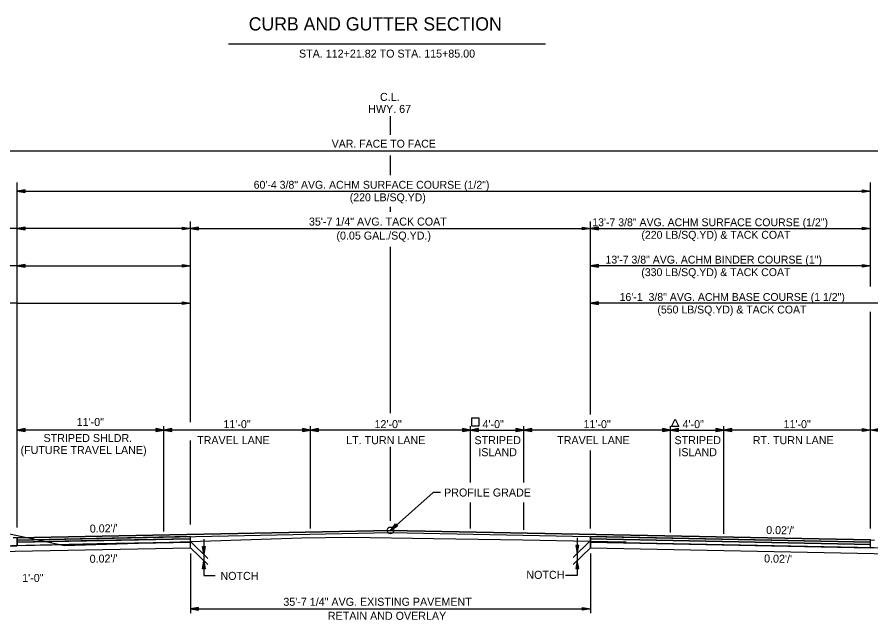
# Model space of a CAD drawing. Extents: x 1001270 to 1003428, y 1840152 to 1842912.
# Drawn here: x 1001310.4 to 1001374.4, y 1842113.8 to 1842159 of the extents above; entities that cross this region are included whole.
import ezdxf

# ---------------------------------------------------------------- set-up
doc = ezdxf.new("R2010")
doc.units = 0
doc.layers.add('19', color=7, linetype='Continuous')

msp = doc.modelspace()

# ---------------------------------------------------------------- linework, layer by layer
at = {"layer": '19'}
for p, q in [((1001326.257, 1842156.982), (1001350.017, 1842156.982)), ((1001338.401, 1842150.151), (1001338.401, 1842151.543)), ((1001309.401, 1842148.961), (1001375.401, 1842148.961)), ((1001338.401, 1842147.127), (1001338.401, 1842148.592)), ((1001310.401, 1842128.324), (1001310.401, 1842146.586)), ((1001374.401, 1842138.79), (1001374.401, 1842146.586)), ((1001311.001, 1842146.039), (1001310.401, 1842145.934)), ((1001310.401, 1842145.934), (1001311.001, 1842145.829)), ((1001310.401, 1842145.934), (1001374.401, 1842145.934)), ((1001311.001, 1842145.984), (1001310.561, 1842145.949)), ((1001310.561, 1842145.919), (1001311.001, 1842145.879)), ((1001311.001, 1842145.829), (1001311.001, 1842146.039)), ((1001373.801, 1842145.829), (1001373.801, 1842146.039)), ((1001373.801, 1842146.039), (1001374.401, 1842145.934)), ((1001373.801, 1842145.984), (1001374.241, 1842145.949)), ((1001374.401, 1842145.934), (1001373.801, 1842145.829)), ((1001374.241, 1842145.919), (1001373.801, 1842145.879)), ((1001338.401, 1842144.368), (1001338.401, 1842144.742)), ((1001323.401, 1842128.615), (1001323.401, 1842143.66)), ((1001353.401, 1842129.179), (1001353.401, 1842143.66)), ((1001310.407, 1842143.127), (1001289.535, 1842143.127)), ((1001311.001, 1842143.233), (1001310.401, 1842143.128)), ((1001310.401, 1842143.128), (1001311.001, 1842143.023)), ((1001323.401, 1842143.128), (1001310.401, 1842143.128)), ((1001311.001, 1842143.178), (1001310.561, 1842143.143)), ((1001310.561, 1842143.113), (1001311.001, 1842143.073)), ((1001311.001, 1842143.023), (1001311.001, 1842143.233)), ((1001322.801, 1842143.023), (1001322.801, 1842143.233)), ((1001322.801, 1842143.233), (1001323.401, 1842143.128)), ((1001322.801, 1842143.178), (1001323.241, 1842143.143)), ((1001323.401, 1842143.128), (1001322.801, 1842143.023)), ((1001323.241, 1842143.113), (1001322.801, 1842143.073)), ((1001324.001, 1842143.231), (1001323.401, 1842143.126)), ((1001323.401, 1842143.126), (1001353.401, 1842143.126)), ((1001323.401, 1842143.126), (1001324.001, 1842143.021)), ((1001324.001, 1842143.176), (1001323.561, 1842143.141)), ((1001323.561, 1842143.111), (1001324.001, 1842143.071)), ((1001324.001, 1842143.021), (1001324.001, 1842143.231)), ((1001352.801, 1842143.021), (1001352.801, 1842143.231)), ((1001352.801, 1842143.231), (1001353.401, 1842143.126)), ((1001352.801, 1842143.176), (1001353.241, 1842143.141)), ((1001353.401, 1842143.126), (1001352.801, 1842143.021)), ((1001353.241, 1842143.111), (1001352.801, 1842143.071)), ((1001354.001, 1842143.23), (1001353.401, 1842143.125)), ((1001353.401, 1842143.126), (1001374.401, 1842143.126)), ((1001353.401, 1842143.125), (1001354.001, 1842143.02)), ((1001354.001, 1842143.175), (1001353.561, 1842143.14)), ((1001353.561, 1842143.11), (1001354.001, 1842143.07)), ((1001354.001, 1842143.02), (1001354.001, 1842143.23)), ((1001373.801, 1842143.021), (1001373.801, 1842143.231)), ((1001373.801, 1842143.231), (1001374.401, 1842143.126)), ((1001373.801, 1842143.176), (1001374.241, 1842143.141)), ((1001374.401, 1842143.126), (1001373.801, 1842143.021)), ((1001374.241, 1842143.111), (1001373.801, 1842143.071)), ((1001338.401, 1842129.29), (1001338.401, 1842141.744)), ((1001310.401, 1842140.328), (1001291.623, 1842140.328)), ((1001311.001, 1842140.433), (1001310.401, 1842140.328)), ((1001310.401, 1842140.328), (1001311.001, 1842140.223)), ((1001310.401, 1842140.328), (1001323.401, 1842140.328)), ((1001311.001, 1842140.378), (1001310.561, 1842140.343)), ((1001310.561, 1842140.313), (1001311.001, 1842140.273)), ((1001311.001, 1842140.223), (1001311.001, 1842140.433)), ((1001322.801, 1842140.223), (1001322.801, 1842140.433)), ((1001322.801, 1842140.433), (1001323.401, 1842140.328)), ((1001322.801, 1842140.378), (1001323.241, 1842140.343)), ((1001323.401, 1842140.328), (1001322.801, 1842140.223)), ((1001323.241, 1842140.313), (1001322.801, 1842140.273)), ((1001354.001, 1842140.431), (1001353.401, 1842140.326)), ((1001353.401, 1842140.326), (1001354.001, 1842140.221)), ((1001374.401, 1842140.326), (1001353.401, 1842140.326)), ((1001354.001, 1842140.376), (1001353.561, 1842140.341)), ((1001353.561, 1842140.311), (1001354.001, 1842140.271)), ((1001354.001, 1842140.221), (1001354.001, 1842140.431)), ((1001373.801, 1842140.221), (1001373.801, 1842140.431)), ((1001373.801, 1842140.431), (1001374.401, 1842140.326)), ((1001373.801, 1842140.376), (1001374.241, 1842140.341)), ((1001374.401, 1842140.326), (1001373.801, 1842140.221)), ((1001374.241, 1842140.311), (1001373.801, 1842140.271)), ((1001322.801, 1842137.423), (1001322.801, 1842137.633)), ((1001322.801, 1842137.633), (1001323.401, 1842137.528)), ((1001322.801, 1842137.578), (1001323.241, 1842137.543)), ((1001354.001, 1842137.631), (1001353.401, 1842137.526)), ((1001354.001, 1842137.576), (1001353.561, 1842137.541)), ((1001354.001, 1842137.421), (1001354.001, 1842137.631)), ((1001310.401, 1842137.528), (1001286.495, 1842137.528)), ((1001310.401, 1842137.528), (1001323.401, 1842137.528)), ((1001323.401, 1842137.528), (1001322.801, 1842137.423)), ((1001323.241, 1842137.513), (1001322.801, 1842137.473)), ((1001353.401, 1842137.526), (1001354.001, 1842137.421)), ((1001376.901, 1842137.526), (1001353.401, 1842137.526)), ((1001353.561, 1842137.511), (1001354.001, 1842137.471)), ((1001374.401, 1842120.655), (1001374.401, 1842136.883)), ((1001310.401, 1842120.712), (1001310.401, 1842128.324)), ((1001311.001, 1842128.129), (1001310.401, 1842128.024)), ((1001310.401, 1842128.024), (1001311.001, 1842127.919)), ((1001321.401, 1842128.024), (1001310.401, 1842128.024)), ((1001311.001, 1842128.074), (1001310.561, 1842128.039)), ((1001310.561, 1842128.009), (1001311.001, 1842127.969)), ((1001311.001, 1842127.919), (1001311.001, 1842128.129)), ((1001320.801, 1842128.129), (1001320.801, 1842127.919)), ((1001321.401, 1842128.024), (1001320.801, 1842128.129)), ((1001321.241, 1842128.039), (1001320.801, 1842128.074)), ((1001320.801, 1842127.919), (1001321.401, 1842128.024)), ((1001320.801, 1842127.969), (1001321.241, 1842128.009)), ((1001321.401, 1842120.415), (1001321.401, 1842128.324)), ((1001322.001, 1842128.129), (1001321.401, 1842128.024)), ((1001332.401, 1842128.024), (1001321.401, 1842128.024)), ((1001321.401, 1842128.024), (1001322.001, 1842127.919)), ((1001322.001, 1842128.074), (1001321.561, 1842128.039)), ((1001321.561, 1842128.009), (1001322.001, 1842127.969)), ((1001322.001, 1842127.919), (1001322.001, 1842128.129)), ((1001331.801, 1842128.129), (1001331.801, 1842127.919)), ((1001332.401, 1842128.024), (1001331.801, 1842128.129)), ((1001332.241, 1842128.039), (1001331.801, 1842128.074)), ((1001331.801, 1842127.919), (1001332.401, 1842128.024)), ((1001331.801, 1842127.969), (1001332.241, 1842128.009)), ((1001332.401, 1842120.635), (1001332.401, 1842128.324)), ((1001333.001, 1842128.129), (1001332.401, 1842128.024)), ((1001332.401, 1842128.024), (1001333.001, 1842127.919)), ((1001344.401, 1842128.024), (1001332.401, 1842128.024)), ((1001333.001, 1842128.074), (1001332.561, 1842128.039)), ((1001332.561, 1842128.009), (1001333.001, 1842127.969)), ((1001333.001, 1842127.919), (1001333.001, 1842128.129)), ((1001343.801, 1842128.129), (1001343.801, 1842127.919)), ((1001344.401, 1842128.024), (1001343.801, 1842128.129)), ((1001344.241, 1842128.039), (1001343.801, 1842128.074)), ((1001343.801, 1842127.919), (1001344.401, 1842128.024)), ((1001343.801, 1842127.969), (1001344.241, 1842128.009)), ((1001344.401, 1842124.093), (1001344.401, 1842128.324)), ((1001345.001, 1842128.129), (1001344.401, 1842128.024)), ((1001344.401, 1842128.024), (1001345.001, 1842127.919)), ((1001344.401, 1842128.024), (1001348.401, 1842128.024)), ((1001345.001, 1842128.074), (1001344.561, 1842128.039)), ((1001344.561, 1842128.009), (1001345.001, 1842127.969)), ((1001345.001, 1842127.919), (1001345.001, 1842128.129)), ((1001347.801, 1842128.129), (1001347.801, 1842127.919)), ((1001348.401, 1842128.024), (1001347.801, 1842128.129)), ((1001348.241, 1842128.039), (1001347.801, 1842128.074)), ((1001347.801, 1842127.919), (1001348.401, 1842128.024)), ((1001347.801, 1842127.969), (1001348.241, 1842128.009)), ((1001348.401, 1842124.093), (1001348.401, 1842128.324)), ((1001349.001, 1842128.129), (1001348.401, 1842128.024)), ((1001348.401, 1842128.024), (1001349.001, 1842127.919)), ((1001359.401, 1842128.024), (1001348.401, 1842128.024)), ((1001349.001, 1842128.074), (1001348.561, 1842128.039)), ((1001348.561, 1842128.009), (1001349.001, 1842127.969)), ((1001349.001, 1842127.919), (1001349.001, 1842128.129)), ((1001358.801, 1842128.129), (1001358.801, 1842127.919)), ((1001359.401, 1842128.024), (1001358.801, 1842128.129)), ((1001359.241, 1842128.039), (1001358.801, 1842128.074)), ((1001358.801, 1842127.919), (1001359.401, 1842128.024)), ((1001358.801, 1842127.969), (1001359.241, 1842128.009)), ((1001359.401, 1842120.335), (1001359.401, 1842128.324)), ((1001360.001, 1842128.129), (1001359.401, 1842128.024)), ((1001359.401, 1842128.024), (1001360.001, 1842127.919)), ((1001359.401, 1842128.024), (1001363.401, 1842128.024)), ((1001360.001, 1842128.074), (1001359.561, 1842128.039)), ((1001359.561, 1842128.009), (1001360.001, 1842127.969)), ((1001360.001, 1842127.919), (1001360.001, 1842128.129)), ((1001362.801, 1842128.129), (1001362.801, 1842127.919)), ((1001363.401, 1842128.024), (1001362.801, 1842128.129)), ((1001363.241, 1842128.039), (1001362.801, 1842128.074)), ((1001362.801, 1842127.919), (1001363.401, 1842128.024)), ((1001362.801, 1842127.969), (1001363.241, 1842128.009)), ((1001363.401, 1842120.255), (1001363.401, 1842128.324)), ((1001364.001, 1842128.129), (1001363.401, 1842128.024)), ((1001374.401, 1842128.024), (1001363.401, 1842128.024)), ((1001363.401, 1842128.024), (1001364.001, 1842127.919)), ((1001364.001, 1842128.074), (1001363.561, 1842128.039)), ((1001363.561, 1842128.009), (1001364.001, 1842127.969)), ((1001364.001, 1842127.919), (1001364.001, 1842128.129)), ((1001373.801, 1842127.919), (1001373.801, 1842128.129)), ((1001373.801, 1842128.129), (1001374.401, 1842128.024)), ((1001373.801, 1842128.074), (1001374.241, 1842128.039)), ((1001374.401, 1842128.024), (1001373.801, 1842127.919)), ((1001374.241, 1842128.009), (1001373.801, 1842127.969)), ((1001374.401, 1842122.255), (1001374.401, 1842128.324)), ((1001374.401, 1842128.024), (1001375.001, 1842128.129)), ((1001383.901, 1842128.024), (1001374.401, 1842128.024)), ((1001375.001, 1842127.919), (1001374.401, 1842128.024)), ((1001323.401, 1842120.939), (1001323.401, 1842127.227)), ((1001338.401, 1842121.223), (1001338.401, 1842126.754)), ((1001353.401, 1842120.655), (1001353.401, 1842126.49)), ((1001344.401, 1842120.635), (1001344.401, 1842122.58)), ((1001348.401, 1842120.555), (1001348.401, 1842122.58)), ((1001338.401, 1842120.505), (1001338.78, 1842120.982)), ((1001338.512, 1842120.618), (1001338.812, 1842120.938)), ((1001338.78, 1842120.982), (1001338.918, 1842120.825)), ((1001310.401, 1842119.945), (1001338.401, 1842120.505)), ((1001310.401, 1842119.778), (1001338.401, 1842120.338)), ((1001338.918, 1842120.825), (1001338.401, 1842120.505)), ((1001338.401, 1842120.505), (1001374.401, 1842119.785)), ((1001338.401, 1842120.338), (1001374.401, 1842119.618)), ((1001338.885, 1842120.857), (1001338.531, 1842120.601)), ((1001310.401, 1842119.945), (1001310.116, 1842119.939)), ((1001310.401, 1842119.612), (1001323.401, 1842119.872)), ((1001310.401, 1842119.362), (1001323.401, 1842119.622)), ((1001323.401, 1842119.872), (1001316.396, 1842119.732)), ((1001316.396, 1842119.482), (1001323.401, 1842119.622)), ((1001323.401, 1842119.622), (1001316.396, 1842119.482)), ((1001323.401, 1842119.205), (1001323.401, 1842120.038)), ((1001323.401, 1842119.622), (1001323.401, 1842119.872)), ((1001323.401, 1842119.667), (1001324.701, 1842118.394)), ((1001323.401, 1842119.205), (1001323.401, 1842119.622)), ((1001353.401, 1842119.735), (1001352.101, 1842118.463)), ((1001353.401, 1842119.205), (1001353.401, 1842120.038)), ((1001353.401, 1842119.872), (1001374.401, 1842119.452)), ((1001374.401, 1842119.452), (1001353.401, 1842119.872)), ((1001353.401, 1842119.872), (1001353.401, 1842119.622)), ((1001353.401, 1842119.622), (1001374.401, 1842119.202)), ((1001353.401, 1842119.622), (1001368.396, 1842119.322)), ((1001376.901, 1842119.155), (1001353.401, 1842119.622)), ((1001353.401, 1842119.622), (1001353.401, 1842119.205)), ((1001374.401, 1842119.785), (1001374.685, 1842119.779)), ((1001316.396, 1842119.482), (1001307.901, 1842119.302)), ((1001307.901, 1842118.895), (1001323.401, 1842119.205)), ((1001307.901, 1842118.895), (1001323.401, 1842119.205)), ((1001308.901, 1842119.322), (1001310.401, 1842119.353)), ((1001310.401, 1842119.362), (1001316.396, 1842119.482)), ((1001316.396, 1842119.482), (1001316.396, 1842119.482)), ((1001323.401, 1842119.205), (1001324.701, 1842117.933)), ((1001324.296, 1842119.288), (1001324.506, 1842119.288)), ((1001324.401, 1842118.688), (1001324.296, 1842119.288)), ((1001324.386, 1842118.848), (1001324.346, 1842119.288)), ((1001324.506, 1842119.288), (1001324.401, 1842118.688)), ((1001324.451, 1842119.288), (1001324.416, 1842118.848)), ((1001353.401, 1842119.205), (1001352.101, 1842117.933)), ((1001352.515, 1842119.366), (1001352.305, 1842119.366)), ((1001352.305, 1842119.366), (1001352.41, 1842118.766)), ((1001352.36, 1842119.366), (1001352.395, 1842118.926)), ((1001352.41, 1842118.766), (1001352.515, 1842119.366)), ((1001352.425, 1842118.926), (1001352.465, 1842119.366)), ((1001353.401, 1842119.205), (1001376.901, 1842118.735)), ((1001353.401, 1842119.205), (1001376.901, 1842118.735)), ((1001368.396, 1842119.322), (1001374.401, 1842119.205)), ((1001368.396, 1842119.322), (1001368.396, 1842119.322)), ((1001374.401, 1842119.205), (1001374.401, 1842119.452)), ((1001375.901, 1842119.175), (1001374.401, 1842119.205)), ((1001323.401, 1842118.764), (1001323.401, 1842114.298)), ((1001353.401, 1842118.764), (1001353.401, 1842114.298)), ((1001324.296, 1842117.626), (1001324.401, 1842118.226)), ((1001324.351, 1842117.626), (1001324.386, 1842118.066)), ((1001324.401, 1842118.226), (1001324.506, 1842117.626)), ((1001324.416, 1842118.066), (1001324.456, 1842117.626)), ((1001352.41, 1842118.236), (1001352.305, 1842117.636)), ((1001352.395, 1842118.076), (1001352.355, 1842117.636)), ((1001352.515, 1842117.636), (1001352.41, 1842118.236)), ((1001352.46, 1842117.636), (1001352.425, 1842118.076)), ((1001324.506, 1842117.626), (1001324.296, 1842117.626)), ((1001324.401, 1842117.108), (1001325.265, 1842117.108)), ((1001352.41, 1842117.108), (1001351.536, 1842117.108)), ((1001352.305, 1842117.636), (1001352.515, 1842117.636)), ((1001324.001, 1842114.731), (1001323.401, 1842114.626)), ((1001323.401, 1842114.626), (1001353.401, 1842114.626)), ((1001323.401, 1842114.626), (1001324.001, 1842114.521)), ((1001324.001, 1842114.676), (1001323.561, 1842114.641)), ((1001323.561, 1842114.611), (1001324.001, 1842114.571)), ((1001324.001, 1842114.521), (1001324.001, 1842114.731)), ((1001352.801, 1842114.521), (1001352.801, 1842114.731)), ((1001352.801, 1842114.731), (1001353.401, 1842114.626)), ((1001352.801, 1842114.676), (1001353.241, 1842114.641)), ((1001353.401, 1842114.626), (1001352.801, 1842114.521)), ((1001353.241, 1842114.611), (1001352.801, 1842114.571))]:
    msp.add_line(p, q, dxfattribs=at)
for points in [[(1001345.048, 1842128.341), (1001345.048, 1842128.901), (1001344.488, 1842128.901), (1001344.488, 1842128.341), (1001345.048, 1842128.341)], [(1001289.226, 1842124.48), (1001291.425, 1842124.57), (1001295.382, 1842124.242), (1001298.395, 1842123.433), (1001300.026, 1842122.329), (1001313.958, 1842119.365), (1001323.401, 1842119.667), (1001331.735, 1842119.949), (1001335.313, 1842119.985), (1001341.621, 1842119.885), (1001348.336, 1842119.792), (1001353.401, 1842119.705), (1001356.081, 1842119.644)], [(1001342.162, 1842123.34), (1001341.592, 1842123.34), (1001338.401, 1842120.505)], [(1001310.401, 1842119.353), (1001310.401, 1842119.529), (1001310.401, 1842119.779), (1001310.401, 1842119.945)], [(1001316.396, 1842119.732), (1001310.401, 1842119.612), (1001310.401, 1842119.362)], [(1001324.401, 1842119.854), (1001324.401, 1842117.108)], [(1001352.41, 1842119.932), (1001352.41, 1842117.108)], [(1001374.401, 1842119.205), (1001374.401, 1842119.369), (1001374.401, 1842119.619), (1001374.401, 1842119.785)]]:
    msp.add_lwpolyline(points, dxfattribs=at)
for points in [[(1001359.468, 1842128.286), (1001359.749, 1842128.848), (1001360.03, 1842128.286)], [(1001338.401, 1842120.505), (1001310.401, 1842119.945), (1001310.401, 1842119.779), (1001338.401, 1842120.338), (1001374.401, 1842119.618), (1001374.401, 1842119.785)], [(1001310.401, 1842119.779), (1001310.401, 1842119.612), (1001323.401, 1842119.872), (1001323.401, 1842120.038)], [(1001353.401, 1842120.038), (1001353.401, 1842119.872), (1001374.401, 1842119.452), (1001374.401, 1842119.618)]]:
    msp.add_lwpolyline(points, close=True, dxfattribs=at)
msp.add_circle((1001338.401, 1842120.505), 0.25, dxfattribs=at)

# ---------------------------------------------------------------- texts
for s, height, rotation, p in [(' CURB AND GUTTER SECTION', 0.98999, 359.99538, (1001327.402, 1842157.971)), ('STA. 112+21.82 TO STA. 115+85.00', 0.6, 359.99538, (1001331.542, 1842155.939)), ('35\'-7 1/4" AVG. TACK COAT', 0.6, 360, (1001332.286, 1842143.348)), ('(0.05 GAL./SQ.YD.)', 0.6, 360, (1001334.348, 1842142.298)), ('PROFILE GRADE', 0.6, 360, (1001342.421, 1842123.04)), ("0.02'/'", 0.6, 1.14576, (1001315.859, 1842120.332)), ("0.02'/'", 0.6, 358.85424, (1001366.567, 1842120.24)), ("0.02'/'", 0.6, 1.14576, (1001315.849, 1842118.069)), ("0.02'/'", 0.6, 358.85424, (1001366.411, 1842118.098)), ('1\'-0"', 0.6, 360, (1001310.784, 1842116.636)), ('35\'-7 1/4" AVG. EXISTING PAVEMENT', 0.6, 360, (1001330.368, 1842114.849)), ('RETAIN AND OVERLAY', 0.6, 360, (1001333.706, 1842113.799))]:
    msp.add_text(s, height=height, rotation=rotation, dxfattribs=at).set_placement(p)
for s, height, p in [('C.L.', 0.6, (1001337.613, 1842152.692)), ('HWY. 67', 0.6, (1001336.734, 1842151.792)), ('VAR. FACE TO FACE', 0.59001, (1001333.996, 1842149.191)), ('60\'-4 3/8" AVG. ACHM SURFACE COURSE (1/2")', 0.59001, (1001328.143, 1842146.112)), ('(220 LB/SQ.YD)', 0.59001, (1001335.348, 1842145.172)), ('13\'-7 3/8" AVG. ACHM SURFACE COURSE (1/2")', 0.59001, (1001353.53, 1842143.3)), ('(220 LB/SQ.YD) & TACK COAT', 0.59001, (1001357.217, 1842142.36)), ('13\'-7 3/8" AVG. ACHM BINDER COURSE (1")', 0.59001, (1001354.523, 1842140.5)), ('(330 LB/SQ.YD) & TACK COAT', 0.59001, (1001357.211, 1842139.56)), ('16\'-1  3/8" AVG. ACHM BASE COURSE (1 1/2")', 0.59001, (1001355.582, 1842137.7)), ('(550 LB/SQ.YD) & TACK COAT', 0.59001, (1001358.414, 1842136.76)), ('11\'-0"', 0.6, (1001314.873, 1842128.324)), ('11\'-0"', 0.6, (1001325.873, 1842128.164)), ('12\'-0"', 0.6, (1001337.203, 1842128.164)), ('4\'-0"', 0.6, (1001345.302, 1842128.164)), ('11\'-0"', 0.6, (1001352.873, 1842128.164)), ('4\'-0"', 0.6, (1001360.302, 1842128.164)), ('11\'-0"', 0.6, (1001367.873, 1842128.164)), ('STRIPED SHLDR.', 0.6, (1001312.386, 1842127.124)), ('TRAVEL LANE', 0.6, (1001323.901, 1842126.964)), ('LT. TURN LANE', 0.6, (1001335.084, 1842126.964)), ('STRIPED ', 0.6, (1001344.702, 1842126.964)), ('TRAVEL LANE', 0.6, (1001350.901, 1842126.964)), ('STRIPED ', 0.6, (1001359.702, 1842126.964)), ('RT. TURN LANE', 0.6, (1001365.57, 1842126.964)), ('(FUTURE TRAVEL LANE)', 0.6, (1001310.661, 1842126.224)), ('ISLAND', 0.6, (1001344.986, 1842126.064)), ('ISLAND', 0.6, (1001359.986, 1842126.064)), ('NOTCH', 0.6, (1001325.651, 1842116.79)), ('NOTCH', 0.6, (1001348.59, 1842116.87))]:
    msp.add_text(s, height=height, dxfattribs=at).set_placement(p)

doc.saveas('drawing.dxf')
